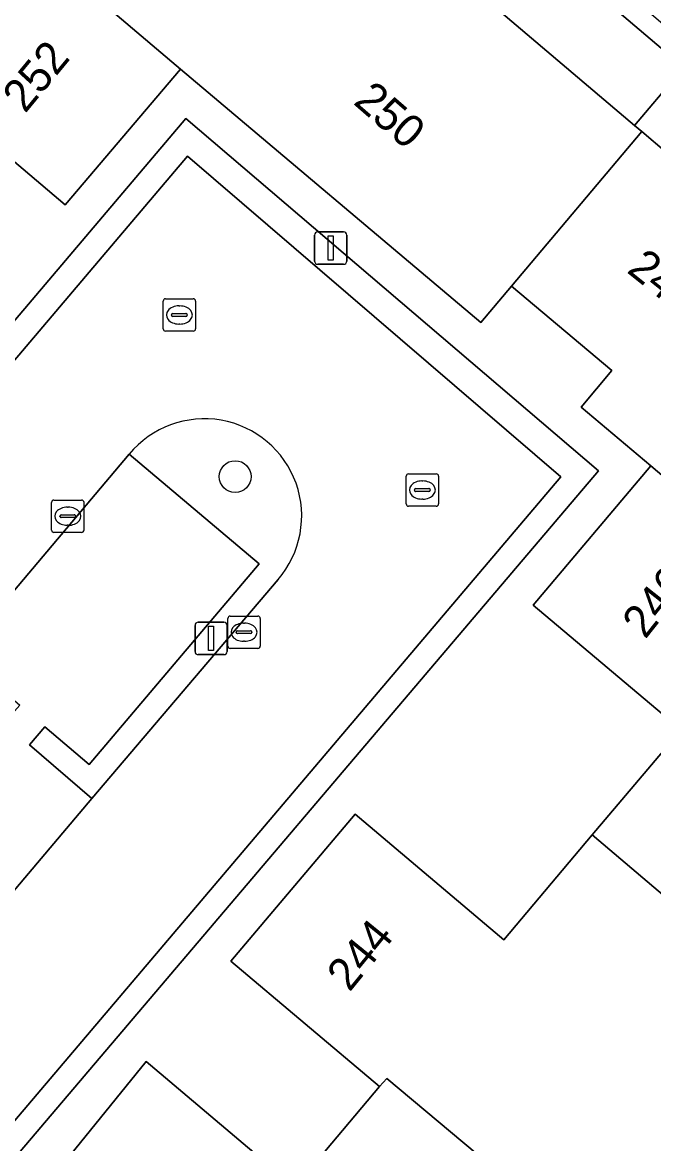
# Model space of a CAD drawing. Extents: x 156412 to 157779, y 382335 to 383768.
# Drawn here: x 157060.06 to 157079.52, y 382710.02 to 382744.61 of the extents above; entities that cross this region are included whole.
import ezdxf

# ---------------------------------------------------------------- set-up
doc = ezdxf.new("R2010")
doc.units = 0
for name, color, linetype in [('IMGEO_Boom', 7, 'Continuous'), ('IMGEO_Erf', 7, 'Continuous'), ('IMGEO_Groenvoorziening', 7, 'Continuous'), ('IMGEO_Haag', 7, 'Continuous'), ('IMGEO_Kolk', 7, 'Continuous'), ('IMGEO_Lichtmast', 7, 'Continuous'), ('IMGEO_Pand', 7, 'Continuous'), ('IMGEO_Pand_nummerreeks', 7, 'Continuous'), ('IMGEO_Parkeervlak_open', 7, 'Continuous'), ('IMGEO_Rijbaan_lokaal_open', 7, 'Continuous'), ('IMGEO_Rioolput', 7, 'Continuous'), ('IMGEO_Voetpad_open', 7, 'Continuous')]:
    doc.layers.add(name, color=color, linetype=linetype)

msp = doc.modelspace()

# ---------------------------------------------------------------- linework, layer by layer
at = {"layer": 'IMGEO_Boom'}
msp.add_circle((157066.617, 382730.595), 0.489, dxfattribs=at)
at = {"layer": 'IMGEO_Erf'}
for points in [[(157086.52, 382645.573), (157081.52, 382639.615), (157078.713, 382636.298), (157083.884, 382631.949), (157100.928, 382617.614), (157154.388, 382680.475), (157057.061, 382763.075), (157025.206, 382732.962), (157021.009, 382728.308), (156999.775, 382703.233), (157017.757, 382688.01), (157023.217, 382683.387), (157030.997, 382692.595)], [(157062.576, 382755.314), (157078.93, 382741.433), (157080.235, 382742.97)], [(157060.132, 382707.928), (157063.869, 382712.543), (157068.454, 382708.673), (157071.073, 382711.775), (157066.488, 382715.645), (157070.313, 382720.177), (157074.898, 382716.306), (157077.631, 382719.544), (157080.368, 382722.786), (157075.811, 382726.633), (157079.434, 382730.931), (157077.287, 382732.742), (157078.235, 382733.866), (157075.139, 382736.476), (157074.191, 382735.352), (157064.926, 382743.164), (157061.378, 382738.976), (157056.799, 382742.854)], [(157030.846, 382695.439), (157028.026, 382697.895), (157065.098, 382741.643), (157077.821, 382730.77), (157040.747, 382687.119), (157037.92, 382689.412)]]:
    msp.add_lwpolyline(points, dxfattribs=at)
at = {"layer": 'IMGEO_Groenvoorziening'}
msp.add_lwpolyline([(157155.234, 382680.544), (157057.039, 382763.88), (157024.771, 382733.376), (156998.927, 382703.165), (157017.374, 382687.547), (157017.757, 382688.01), (156999.775, 382703.233), (157021.009, 382728.308), (157025.206, 382732.962), (157057.061, 382763.075), (157154.388, 382680.475), (157100.928, 382617.614), (157083.884, 382631.949), (157083.499, 382631.489), (157100.998, 382616.771)], close=True, dxfattribs=at)
msp.add_lwpolyline([(157063.353, 382731.286), (157067.362, 382727.904), (157062.115, 382721.716), (157060.746, 382722.878), (157060.272, 382722.318), (157062.2, 382720.666), (157067.939, 382727.419)], dxfattribs=at)
msp.add_arc((157065.668, 382729.379), 3, 319.2016, 140.522, dxfattribs=at)
at = {"layer": 'IMGEO_Haag'}
msp.add_lwpolyline([(157155.234, 382680.544), (157057.039, 382763.88), (157024.771, 382733.376), (156998.927, 382703.165), (157017.374, 382687.547), (157017.757, 382688.01), (156999.775, 382703.233), (157021.009, 382728.308), (157025.206, 382732.962), (157057.061, 382763.075), (157154.388, 382680.475), (157100.928, 382617.614), (157083.884, 382631.949), (157083.499, 382631.489), (157100.998, 382616.771)], close=True, dxfattribs=at)
msp.add_lwpolyline([(157063.353, 382731.286), (157067.362, 382727.904), (157062.115, 382721.716), (157060.746, 382722.878), (157060.272, 382722.318), (157062.2, 382720.666), (157067.939, 382727.419)], dxfattribs=at)
msp.add_arc((157065.668, 382729.379), 3, 319.2016, 140.522, dxfattribs=at)
at = {"layer": 'IMGEO_Kolk'}
for p, q in [((157061.029, 382729.872), (157061.881, 382729.872)), ((157060.954, 382728.946), (157060.954, 382729.798)), ((157061.442, 382729.652), (157061.467, 382729.652)), ((157061.955, 382729.798), (157061.955, 382728.946)), ((157061.213, 382729.366), (157061.213, 382729.378)), ((157061.651, 382729.329), (157061.253, 382729.329)), ((157061.256, 382729.415), (157061.654, 382729.415)), ((157061.697, 382729.378), (157061.697, 382729.366)), ((157061.881, 382728.872), (157061.029, 382728.872)), ((157061.465, 382729.092), (157061.44, 382729.092)), ((157066.39, 382725.367), (157066.39, 382726.219)), ((157066.465, 382726.293), (157067.317, 382726.293)), ((157066.878, 382726.073), (157066.903, 382726.073)), ((157067.391, 382726.219), (157067.391, 382725.367)), ((157066.649, 382725.787), (157066.649, 382725.799)), ((157067.087, 382725.75), (157066.689, 382725.75)), ((157066.692, 382725.836), (157067.09, 382725.836)), ((157067.133, 382725.799), (157067.133, 382725.787)), ((157066.901, 382725.513), (157066.876, 382725.513)), ((157067.317, 382725.293), (157066.465, 382725.293))]:
    msp.add_line(p, q, dxfattribs=at)
for points in [[(157061.029, 382729.872), (157061.881, 382729.872)], [(157060.954, 382728.946), (157060.954, 382729.798)], [(157061.955, 382729.798), (157061.955, 382728.946)], [(157061.881, 382728.872), (157061.029, 382728.872)], [(157066.39, 382725.367), (157066.39, 382726.219)], [(157066.465, 382726.293), (157067.317, 382726.293)], [(157067.391, 382726.219), (157067.391, 382725.367)], [(157067.317, 382725.293), (157066.465, 382725.293)]]:
    msp.add_lwpolyline(points, dxfattribs=at)
for centre, radius, start, end in [((157061.031, 382729.796), 0.0765, 91.552, 178.448), ((157061.031, 382729.796), 0.0765, 91.552, 178.448), ((157061.879, 382729.796), 0.0765, 1.552, 88.448), ((157061.879, 382729.796), 0.0765, 1.552, 88.448), ((157061.253, 382729.375), 0.0403, 85.8775, 175.7526), ((157061.25, 382729.365), 0.0366, 178.938, 274.7102), ((157061.654, 382729.372), 0.043, 264.8664, 352.4533), ((157061.658, 382729.377), 0.0386, 1.7309, 96.639), ((157061.031, 382728.948), 0.0765, 181.552, 268.448), ((157061.031, 382728.948), 0.0765, 181.552, 268.448), ((157061.879, 382728.948), 0.0765, 271.552, 358.448), ((157061.879, 382728.948), 0.0765, 271.552, 358.448), ((157066.467, 382726.217), 0.0765, 91.552, 178.448), ((157066.467, 382726.217), 0.0765, 91.552, 178.448), ((157067.315, 382726.217), 0.0765, 1.552, 88.448), ((157067.315, 382726.217), 0.0765, 1.552, 88.448), ((157066.689, 382725.796), 0.0403, 85.8775, 175.7526), ((157066.686, 382725.786), 0.0366, 178.938, 274.7102), ((157067.09, 382725.793), 0.043, 264.8664, 352.4533), ((157067.094, 382725.798), 0.0386, 1.7309, 96.639), ((157066.467, 382725.369), 0.0765, 181.552, 268.448), ((157066.467, 382725.369), 0.0765, 181.552, 268.448), ((157067.315, 382725.369), 0.0765, 271.552, 358.448), ((157067.315, 382725.369), 0.0765, 271.552, 358.448)]:
    msp.add_arc(centre, radius, start, end, dxfattribs=at)
for centre, major_axis, ratio, start_param, end_param in [((157061.441, 382729.372), (-0.387, 0.002), 0.722429, 4.712389, 7.853982), ((157061.466, 382729.372), (-0.39, 0.002), 0.717154, 1.570796, 4.712389), ((157066.877, 382725.793), (-0.387, 0.002), 0.722429, 4.712389, 7.853982), ((157066.902, 382725.793), (-0.39, 0.002), 0.717154, 1.570796, 4.712389)]:
    msp.add_ellipse(centre, major_axis=major_axis, ratio=ratio, start_param=start_param, end_param=end_param, dxfattribs=at)
at = {"layer": 'IMGEO_Lichtmast'}
for p, q in [((157069.066, 382737.246), (157069.066, 382738.046)), ((157069.066, 382738.046), (157069.066, 382737.246)), ((157069.166, 382738.146), (157069.956, 382738.146)), ((157069.956, 382738.146), (157069.166, 382738.146)), ((157070.056, 382738.046), (157070.056, 382737.246)), ((157070.056, 382737.246), (157070.056, 382738.046)), ((157069.956, 382737.146), (157069.166, 382737.146)), ((157069.166, 382737.146), (157069.956, 382737.146)), ((157065.479, 382726.101), (157066.269, 382726.101)), ((157066.269, 382726.101), (157065.479, 382726.101)), ((157065.379, 382725.201), (157065.379, 382726.001)), ((157065.379, 382726.001), (157065.379, 382725.201)), ((157066.369, 382726.001), (157066.369, 382725.201)), ((157066.369, 382725.201), (157066.369, 382726.001)), ((157066.269, 382725.101), (157065.479, 382725.101)), ((157065.479, 382725.101), (157066.269, 382725.101))]:
    msp.add_line(p, q, dxfattribs=at)
for points in [[(157069.486, 382738.021), (157069.636, 382738.021), (157069.636, 382737.271), (157069.486, 382737.271), (157069.486, 382738.021)], [(157065.799, 382725.976), (157065.949, 382725.976), (157065.949, 382725.226), (157065.799, 382725.226), (157065.799, 382725.976)]]:
    msp.add_lwpolyline(points, dxfattribs=at)
for centre, start, end in [((157069.166, 382738.046), 90, 180), ((157069.166, 382738.046), 90, 180), ((157069.956, 382738.046), 0, 90), ((157069.956, 382738.046), 360, 90), ((157069.166, 382737.246), 180, 270), ((157069.166, 382737.246), 180, 270), ((157069.956, 382737.246), 270, 0), ((157069.956, 382737.246), 270, 0), ((157065.479, 382726.001), 90, 180), ((157065.479, 382726.001), 90, 180), ((157066.269, 382726.001), 0, 90), ((157066.269, 382726.001), 360, 90), ((157065.479, 382725.201), 180, 270), ((157065.479, 382725.201), 180, 270), ((157066.269, 382725.201), 270, 0), ((157066.269, 382725.201), 270, 0)]:
    msp.add_arc(centre, 0.1, start, end, dxfattribs=at)
at = {"layer": 'IMGEO_Pand'}
for points in [[(157062.576, 382755.314), (157060.643, 382753.094), (157056.735, 382756.371), (157053.679, 382752.727), (157054.074, 382752.376), (157064.926, 382743.164), (157074.191, 382735.352), (157075.139, 382736.476), (157079.156, 382741.241), (157078.93, 382741.433)], [(157046.449, 382746.313), (157054.029, 382739.609), (157056.799, 382742.854), (157061.378, 382738.976), (157064.926, 382743.164), (157054.074, 382752.376), (157050.912, 382748.639), (157049.453, 382749.853)], [(157078.93, 382741.433), (157079.156, 382741.241), (157080.7, 382739.93), (157082.005, 382741.468), (157080.521, 382742.728), (157080.305, 382742.911), (157080.235, 382742.97)], [(157080.7, 382739.93), (157079.156, 382741.241), (157075.139, 382736.476), (157078.235, 382733.866), (157077.287, 382732.742), (157079.434, 382730.931), (157091.818, 382720.395), (157093.58, 382718.937), (157097.016, 382723.022), (157093.881, 382725.663), (157095.395, 382727.457)], [(157091.818, 382720.395), (157079.434, 382730.931), (157075.811, 382726.633), (157080.368, 382722.786), (157077.631, 382719.544), (157087.195, 382711.413), (157090.384, 382715.198), (157088.635, 382716.639)], [(157087.195, 382711.413), (157077.631, 382719.544), (157074.898, 382716.306), (157070.313, 382720.177), (157066.488, 382715.645), (157071.073, 382711.775), (157071.289, 382712.028), (157079.208, 382705.387), (157082.383, 382709.143), (157084.088, 382707.724)], [(157065.072, 382703.705), (157065.323, 382703.978), (157072.893, 382697.635), (157076.058, 382701.401), (157077.618, 382700.112), (157080.88, 382704.012), (157079.208, 382705.387), (157071.289, 382712.028), (157071.073, 382711.775), (157068.454, 382708.673), (157063.869, 382712.543), (157060.132, 382707.928)]]:
    msp.add_lwpolyline(points, close=True, dxfattribs=at)
at = {"layer": 'IMGEO_Parkeervlak_open'}
msp.add_lwpolyline([(157067.362, 382727.904), (157063.353, 382731.286), (157058.15, 382725.125), (157059.981, 382723.542), (157059.481, 382722.985), (157058.228, 382724.061), (157053.392, 382718.349), (157057.381, 382714.977), (157062.2, 382720.666), (157060.272, 382722.318), (157060.746, 382722.878), (157062.115, 382721.716)], close=True, dxfattribs=at)
at = {"layer": 'IMGEO_Rijbaan_lokaal_open'}
for points in [[(157076.663, 382730.587), (157065.152, 382740.481), (157029.108, 382697.955), (157031.358, 382696.042)], [(157037.459, 382700.719), (157042.693, 382706.886), (157049.22, 382714.612), (157049.91, 382715.435), (157058.15, 382725.125), (157063.353, 382731.286)], [(157038.422, 382690.03), (157040.671, 382688.15), (157076.663, 382730.587)], [(157067.939, 382727.419), (157062.2, 382720.666), (157057.381, 382714.977), (157056.139, 382713.509), (157055.435, 382712.687), (157052.577, 382709.31), (157047.729, 382703.583), (157042.029, 382696.838), (157041.948, 382696.742)]]:
    msp.add_lwpolyline(points, dxfattribs=at)
msp.add_arc((157065.668, 382729.379), 3, 319.2016, 140.522, dxfattribs=at)
at = {"layer": 'IMGEO_Rioolput'}
for p, q in [((157064.395, 382735.156), (157064.395, 382736.008)), ((157064.47, 382736.082), (157065.322, 382736.082)), ((157064.883, 382735.862), (157064.908, 382735.862)), ((157065.396, 382736.008), (157065.396, 382735.156)), ((157064.654, 382735.576), (157064.654, 382735.588)), ((157065.092, 382735.539), (157064.694, 382735.539)), ((157064.697, 382735.625), (157065.095, 382735.625)), ((157065.138, 382735.588), (157065.138, 382735.576)), ((157065.322, 382735.082), (157064.47, 382735.082)), ((157064.906, 382735.302), (157064.881, 382735.302)), ((157071.889, 382729.755), (157071.889, 382730.607)), ((157071.964, 382730.681), (157072.816, 382730.681)), ((157072.89, 382730.607), (157072.89, 382729.755)), ((157072.191, 382730.224), (157072.589, 382730.224)), ((157072.377, 382730.461), (157072.402, 382730.461)), ((157072.148, 382730.175), (157072.148, 382730.187)), ((157072.586, 382730.138), (157072.188, 382730.138)), ((157072.4, 382729.901), (157072.375, 382729.901)), ((157072.632, 382730.187), (157072.632, 382730.175)), ((157072.816, 382729.681), (157071.964, 382729.681))]:
    msp.add_line(p, q, dxfattribs=at)
for points in [[(157064.395, 382735.156), (157064.395, 382736.008)], [(157064.47, 382736.082), (157065.322, 382736.082)], [(157065.396, 382736.008), (157065.396, 382735.156)], [(157065.322, 382735.082), (157064.47, 382735.082)], [(157071.889, 382729.755), (157071.889, 382730.607)], [(157071.964, 382730.681), (157072.816, 382730.681)], [(157072.89, 382730.607), (157072.89, 382729.755)], [(157072.816, 382729.681), (157071.964, 382729.681)]]:
    msp.add_lwpolyline(points, dxfattribs=at)
for centre, radius, start, end in [((157064.472, 382736.006), 0.0765, 91.552, 178.448), ((157064.472, 382736.006), 0.0765, 91.552, 178.448), ((157065.32, 382736.006), 0.0765, 1.552, 88.448), ((157065.32, 382736.006), 0.0765, 1.552, 88.448), ((157064.694, 382735.585), 0.0403, 85.8775, 175.7526), ((157064.691, 382735.575), 0.0366, 178.938, 274.7102), ((157065.095, 382735.582), 0.043, 264.8664, 352.4533), ((157065.099, 382735.587), 0.0386, 1.7309, 96.639), ((157064.472, 382735.158), 0.0765, 181.552, 268.448), ((157064.472, 382735.158), 0.0765, 181.552, 268.448), ((157065.32, 382735.158), 0.0765, 271.552, 358.448), ((157065.32, 382735.158), 0.0765, 271.552, 358.448), ((157071.966, 382730.605), 0.0765, 91.552, 178.448), ((157071.966, 382730.605), 0.0765, 91.552, 178.448), ((157072.814, 382730.605), 0.0765, 1.552, 88.448), ((157072.814, 382730.605), 0.0765, 1.552, 88.448), ((157072.188, 382730.184), 0.0403, 85.8775, 175.7526), ((157072.593, 382730.186), 0.0386, 1.7309, 96.639), ((157072.185, 382730.174), 0.0366, 178.938, 274.7102), ((157072.589, 382730.181), 0.043, 264.8664, 352.4533), ((157071.966, 382729.757), 0.0765, 181.552, 268.448), ((157071.966, 382729.757), 0.0765, 181.552, 268.448), ((157072.814, 382729.757), 0.0765, 271.552, 358.448), ((157072.814, 382729.757), 0.0765, 271.552, 358.448)]:
    msp.add_arc(centre, radius, start, end, dxfattribs=at)
for centre, major_axis, ratio, start_param, end_param in [((157064.882, 382735.582), (-0.387, 0.002), 0.722429, 4.712389, 7.853982), ((157064.907, 382735.582), (-0.39, 0.002), 0.717154, 1.570796, 4.712389), ((157072.376, 382730.181), (-0.387, 0.002), 0.722429, 4.712389, 7.853982), ((157072.401, 382730.181), (-0.39, 0.002), 0.717154, 1.570796, 4.712389)]:
    msp.add_ellipse(centre, major_axis=major_axis, ratio=ratio, start_param=start_param, end_param=end_param, dxfattribs=at)
at = {"layer": 'IMGEO_Voetpad_open'}
for points in [[(157037.92, 382689.412), (157040.747, 382687.119), (157077.821, 382730.77), (157065.098, 382741.643), (157028.026, 382697.895), (157030.846, 382695.439)], [(157031.358, 382696.042), (157029.108, 382697.955), (157065.152, 382740.481), (157076.663, 382730.587), (157040.671, 382688.15), (157038.422, 382690.03)]]:
    msp.add_lwpolyline(points, dxfattribs=at)

# ---------------------------------------------------------------- texts
at = {"layer": 'IMGEO_Pand_nummerreeks'}
for s, rotation, p in [('252', 50.4863, (157060.139, 382741.78)), ('250', 319.0278, (157070.23, 382742.115)), ('248', 321.2623, (157078.662, 382736.919)), ('246', 51.541, (157079.263, 382725.555)), ('244', 50.8649, (157070.144, 382714.668))]:
    msp.add_text(s, height=1, rotation=rotation, dxfattribs=at).set_placement(p)

doc.saveas('drawing.dxf')
